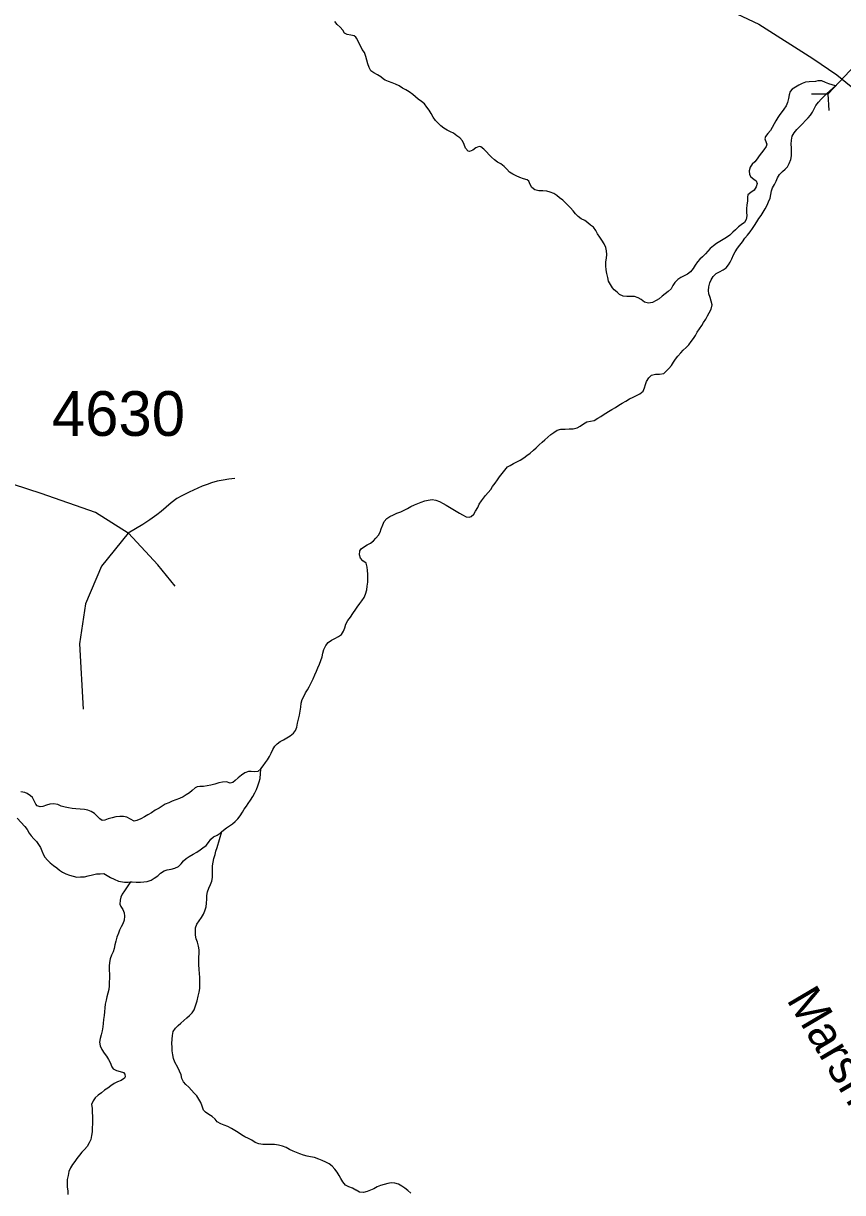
# Model space of a CAD drawing. Extents: x 1662474 to 1856135, y 779280 to 917889.
# Drawn here: x 1704072 to 1706360, y 861669 to 864938 of the extents above; entities that cross this region are included whole.
import ezdxf

# ---------------------------------------------------------------- set-up
doc = ezdxf.new("R2010")
doc.units = 0
for name, color, linetype in [('Exist Hydrographic Creek Single Shore', 7, 'Continuous'), ('Exist Road Non-System Type 51', 7, 'Continuous'), ('Exist Road Secondary Structure Pipe CELL', 7, 'Continuous'), ('Exist Road Secondary Type 51 Attributed', 7, 'Continuous'), ('Exist Road Secondary Type 51 Label', 7, 'Continuous'), ('Exist Road Secondary Type 51 Number Label', 7, 'Continuous')]:
    doc.layers.add(name, color=color, linetype=linetype)

msp = doc.modelspace()

# ---------------------------------------------------------------- linework, layer by layer
at = {"layer": 'Exist Hydrographic Creek Single Shore'}
for points in [[(1705024.5, 864856), (1705018.5, 864864.9), (1705007.8, 864886.1), (1705002.2, 864896.4), (1705000.1, 864898.8), (1704996.1, 864903.2), (1704986.2, 864905.1), (1704975.8, 864906.6), (1704969.1, 864910.8), (1704963.9, 864919.2), (1704956.2, 864927.4), (1704948.6, 864934.4), (1704942.1, 864943.4)], [(1705717.4, 864198.6), (1705711.9, 864207.8), (1705706.6, 864217.2), (1705704, 864227.7), (1705701.6, 864238.9), (1705700.1, 864248.9), (1705698.8, 864260.2), (1705698.5, 864271.2), (1705700.6, 864281.5), (1705701.4, 864291.4), (1705700.9, 864301.7), (1705698.5, 864311.4), (1705694, 864321.1), (1705687.5, 864331.3), (1705682, 864340.2), (1705675.9, 864349.4), (1705670.6, 864359.1), (1705663.9, 864367.6), (1705655.8, 864374.1), (1705648.1, 864380.4), (1705639.8, 864386.4), (1705630.2, 864391.2), (1705621.9, 864397.8), (1705614.2, 864405.6), (1705607.1, 864413.5), (1705599.9, 864422.4), (1705593, 864429.8), (1705585.6, 864437.1), (1705578.2, 864443.7), (1705569.6, 864450.5), (1705562, 864456.8), (1705553.4, 864462.6), (1705543.6, 864465.7), (1705534.2, 864468.9), (1705522.6, 864469.9), (1705511.6, 864469.6), (1705500.6, 864472.8), (1705492.5, 864479.4), (1705487.8, 864487.5), (1705484.1, 864496.9), (1705479.4, 864500.1), (1705468.9, 864503.5), (1705458.6, 864506.9), (1705448.6, 864511.4), (1705439.2, 864516.1), (1705430, 864521.9), (1705422.1, 864530), (1705414.5, 864537.9), (1705405.1, 864544.7), (1705396.1, 864549.7), (1705388, 864556.5), (1705379.6, 864563.6), (1705372.5, 864570.7), (1705365.5, 864578.3), (1705358.1, 864585.9), (1705350, 864592.2), (1705344.5, 864593.5), (1705336, 864590.1), (1705327.4, 864583.6), (1705317.6, 864579.9), (1705314, 864580.9), (1705306.9, 864589.3), (1705303.2, 864599.3), (1705298.8, 864609.6), (1705290.9, 864618.2), (1705282.2, 864623.4), (1705272.8, 864630.5), (1705264.6, 864634.8), (1705255.5, 864639.2), (1705246.5, 864644.7), (1705238.1, 864651), (1705230, 864658.4), (1705223, 864666.5), (1705216.6, 864675.9), (1705210.6, 864685.9), (1705205.4, 864695.4), (1705199, 864704), (1705192.2, 864712.4), (1705184.1, 864719.2), (1705174.9, 864726.1), (1705167, 864732.6), (1705159.4, 864739.4), (1705149.5, 864746.2), (1705139.8, 864751.8), (1705131.1, 864756.8), (1705121.4, 864763.1), (1705111.4, 864768.1), (1705102.2, 864771.2), (1705091.8, 864774.9), (1705082, 864778.8), (1705078.1, 864781.7), (1705069.9, 864788.8), (1705060.5, 864793.5), (1705050.5, 864799.3), (1705042.6, 864805.3), (1705037.9, 864814.8), (1705034.2, 864825), (1705031.1, 864835), (1705028.5, 864845.5), (1705024.5, 864856)], [(1706340.2, 864763.6), (1706322.1, 864768.6), (1706312.4, 864772.8), (1706302.1, 864777.2), (1706290.9, 864777), (1706284.2, 864775.7), (1706267.2, 864774.1), (1706256.5, 864773.3), (1706247.2, 864769.9), (1706237.6, 864765.2), (1706229.1, 864759.6), (1706219.2, 864753.9), (1706214, 864747.6), (1706211.4, 864738.4), (1706209.2, 864727.6), (1706206.4, 864716.4), (1706202.9, 864707.2), (1706196.4, 864698), (1706191.6, 864691.4), (1706184.9, 864683.2), (1706179.2, 864674.4), (1706173.5, 864665.7), (1706168.9, 864656.8), (1706163.9, 864647.1), (1706158.9, 864638.4), (1706151.8, 864630), (1706144.6, 864621.3), (1706143.1, 864615.1), (1706146.8, 864604.3), (1706148.6, 864599.8), (1706146.5, 864593.2), (1706140.5, 864583.8), (1706133.9, 864575.9), (1706127.6, 864567.6), (1706121.6, 864559.4), (1706114.8, 864551), (1706107.9, 864543.9), (1706101.9, 864535.8), (1706099.2, 864525.6), (1706099.8, 864515.6), (1706104.2, 864508.8), (1706112.4, 864502.4), (1706118.6, 864497.8), (1706121.9, 864490.1), (1706119.2, 864480.7), (1706112.9, 864471.8), (1706103.8, 864465.2), (1706095.9, 864458.4), (1706094.8, 864452.3), (1706094.8, 864441.6), (1706093, 864429.8), (1706091.4, 864420.3), (1706091.9, 864410.1), (1706093, 864400.1), (1706090.9, 864389.1), (1706086.4, 864380.7), (1706077, 864374.4), (1706069.1, 864368.6), (1706061.5, 864360.8), (1706053.4, 864353.9), (1706045.5, 864346.1), (1706036, 864339.5), (1706026.2, 864333.7), (1706017.1, 864328.4), (1706007.6, 864322.1), (1705999.2, 864315.9), (1705990.4, 864308.5), (1705983.5, 864301.4), (1705976.8, 864293.8), (1705968.6, 864285.4), (1705961.8, 864278.3), (1705954.9, 864270.7), (1705948.1, 864261.5), (1705942.6, 864252.6), (1705935.5, 864243.4), (1705927.1, 864236.9), (1705917.6, 864231.9), (1705908.5, 864227.1), (1705900.1, 864221.4), (1705891.6, 864213.8), (1705886.4, 864204.6), (1705881.1, 864195.4), (1705873.2, 864187.8), (1705864.9, 864181.8), (1705856.2, 864175.2), (1705848.1, 864167.8), (1705839.1, 864162.6), (1705829.2, 864157.6), (1705817.9, 864155.8), (1705807.1, 864158.6), (1705797.8, 864165.4), (1705789, 864170.4), (1705779.1, 864173.9), (1705768.9, 864174.6), (1705757.2, 864174.6), (1705747.4, 864174.9), (1705737.4, 864179.6), (1705730.2, 864186.4), (1705721.9, 864192.5), (1705717.4, 864198.6)], [(1706016.1, 864243.4), (1706026.2, 864248.7), (1706035, 864254.4), (1706041.2, 864262.3), (1706046, 864270.2), (1706051, 864279.9), (1706055.8, 864290.6), (1706060.4, 864299.3), (1706066.5, 864309), (1706073.2, 864317.9), (1706080.4, 864327.1), (1706087.5, 864337.1), (1706094.8, 864346.1), (1706101.6, 864354.9), (1706108.5, 864364.1), (1706114, 864373.1), (1706120.5, 864383.1), (1706126, 864391.9), (1706132.4, 864400.9), (1706138.1, 864410.1), (1706143.9, 864419.2), (1706149.6, 864430), (1706153.6, 864438.7), (1706157.8, 864449.2), (1706159.6, 864459.1), (1706162, 864469.4), (1706164.4, 864478.3), (1706169.9, 864487.2), (1706174.4, 864496.7), (1706178.5, 864505.6), (1706184, 864515.1), (1706192.1, 864523.4), (1706200.2, 864530.6), (1706205.9, 864537.1), (1706211.4, 864546.3), (1706215.2, 864556.8), (1706217.4, 864567.6), (1706217.6, 864578.6), (1706217.4, 864589.6), (1706216.9, 864600.4), (1706217.1, 864611.4), (1706219.8, 864622.6), (1706224.8, 864631.6), (1706232.4, 864640.8), (1706240.8, 864649.4), (1706248.1, 864657.3), (1706256.2, 864665.9), (1706263.9, 864673.8), (1706270.6, 864680.9), (1706276.6, 864689.1), (1706280.9, 864698.8), (1706285.6, 864708.2), (1706292.8, 864717.1), (1706300.2, 864726.1), (1706307.9, 864733.7), (1706316.6, 864741.8), (1706324.5, 864749.2), (1706332.6, 864756.2), (1706340.2, 864763.6)], [(1705289.6, 863568.6), (1705298.8, 863563.7), (1705308.2, 863558.7), (1705316.6, 863557.1), (1705322.4, 863559.2), (1705329.8, 863566), (1705334.8, 863574.2), (1705341, 863584.4), (1705345.2, 863593.3), (1705351.2, 863602.8), (1705356.8, 863610.4), (1705362.9, 863617.8), (1705377.5, 863634.8), (1705382.5, 863642.7), (1705389.4, 863652.1), (1705396.4, 863661.8), (1705401.9, 863669.7), (1705408.8, 863679.1), (1705416.6, 863688.9), (1705424.2, 863697.8), (1705431.9, 863702.2), (1705440.5, 863707.2), (1705450.2, 863711.7), (1705459.6, 863716.9), (1705469.4, 863723.2), (1705478.2, 863729.6), (1705487.8, 863736.6), (1705497, 863744.8), (1705504.5, 863751.6), (1705513, 863759.4), (1705520.9, 863766.6), (1705528.4, 863773.9), (1705536.6, 863781.2), (1705545, 863788.1), (1705553.6, 863794.4), (1705563.1, 863800.1), (1705572.8, 863803.3), (1705584.9, 863803.8), (1705596.4, 863804.1), (1705607.8, 863804.6), (1705618.5, 863806.7), (1705627.1, 863811.4), (1705636.6, 863817.8), (1705645.5, 863823.5), (1705656.2, 863825.6), (1705666, 863827.7), (1705676.5, 863833.8), (1705684.9, 863839.2), (1705691.1, 863843.2), (1705705.9, 863852.4), (1705715.5, 863858.1), (1705725.5, 863864.2), (1705735.2, 863870.2), (1705744.1, 863876), (1705754.4, 863882), (1705764.6, 863887.8), (1705775.4, 863893.1), (1705784.4, 863897.5), (1705793.5, 863902.5), (1705803, 863909.3), (1705807.1, 863918.8), (1705810, 863928.5), (1705812.6, 863936.6), (1705818.8, 863946.6), (1705826, 863953.9), (1705837.6, 863956.8), (1705848.9, 863956.8), (1705860.4, 863959.4), (1705867.5, 863965.5), (1705875.1, 863973.4), (1705881.8, 863981.5), (1705887.8, 863990.7), (1705893.8, 863999.1), (1705899.5, 864007.2), (1705908, 864016.7), (1705915.2, 864024), (1705922.9, 864031.6), (1705930.2, 864039.2), (1705937.6, 864048.1), (1705943.4, 864057.1), (1705948.9, 864065.5), (1705954.4, 864074.4), (1705960.1, 864083.6), (1705966.8, 864092.8), (1705972, 864101.9), (1705978.2, 864110.9), (1705983, 864119.8), (1705987.5, 864129), (1705992.8, 864138.9), (1705995.4, 864151.3), (1705993, 864161), (1705990.1, 864171.2), (1705986.9, 864181.8), (1705985.9, 864190.7), (1705986.4, 864201.2), (1705989.2, 864212.4), (1705993.2, 864221.1), (1705999, 864230.6), (1706007.4, 864238.4), (1706016.1, 864243.4)], [(1704734.8, 862853.5), (1704741.6, 862862.1), (1704747.6, 862871.3), (1704753.4, 862878.9), (1704759.2, 862888.4), (1704763.9, 862897.8), (1704768.9, 862908.1), (1704773.9, 862917), (1704780.8, 862924.1), (1704789.4, 862930.1), (1704798.5, 862935.1), (1704807.5, 862940.4), (1704816.9, 862946.1), (1704826.4, 862953.2), (1704832.1, 862960.8), (1704835.6, 862970.5), (1704837.6, 862981.3), (1704840.2, 862992.6), (1704842.6, 863003.6), (1704844.8, 863014.9), (1704846.6, 863026.2), (1704847.9, 863036.9), (1704850.5, 863047.7), (1704854.8, 863056.1), (1704860, 863065.8), (1704865.5, 863074.8), (1704870, 863083.4), (1704875.5, 863094.1), (1704880.8, 863105.2), (1704886.2, 863116.7), (1704890.4, 863126.7), (1704894.4, 863135.9), (1704899.1, 863146.4), (1704902.5, 863156.9), (1704905.9, 863167.1), (1704908.5, 863177.6), (1704911.1, 863187.8), (1704916.1, 863198.9), (1704923.5, 863207.2), (1704932.1, 863213.6), (1704941.6, 863218), (1704951.6, 863223.6), (1704960, 863229.6), (1704966, 863238.2), (1704970, 863248.2), (1704972.9, 863258.2), (1704978.1, 863268.1), (1704985.4, 863277.9), (1704992.2, 863287.6), (1705000.1, 863299.9), (1705003.8, 863306.2), (1705011.1, 863315.9), (1705017.1, 863323.8), (1705024, 863333.2), (1705027.4, 863342.4), (1705030.9, 863354.2), (1705032.4, 863364.8), (1705033.8, 863376), (1705033.8, 863386.8), (1705033.8, 863397.8), (1705033.2, 863408.3), (1705032.1, 863417.8), (1705029.2, 863428.8), (1705020.1, 863435.3), (1705013.2, 863442.9), (1705010.4, 863452.1), (1705011.4, 863463.1), (1705014.9, 863469.2), (1705022.1, 863473.9), (1705032.1, 863479.7), (1705041.4, 863484.9), (1705050, 863491.5), (1705056.5, 863498.6), (1705063.4, 863506.7), (1705068.1, 863515.6), (1705071.5, 863525.1), (1705075.5, 863535.9), (1705079.6, 863544.8), (1705087, 863553.4), (1705095.6, 863559.4), (1705105.4, 863564.2), (1705114.8, 863568.1), (1705126.1, 863572.6), (1705135, 863576.5), (1705144.5, 863581.8), (1705153.9, 863586.8), (1705164.4, 863591.5), (1705173.4, 863595.2), (1705182.8, 863599.4), (1705192.8, 863602.8), (1705202.5, 863605.1), (1705213.2, 863606.4), (1705224, 863604.9), (1705234, 863600.9), (1705244, 863595.7), (1705252.6, 863590.9), (1705262.2, 863584.9), (1705271, 863579.4), (1705280.4, 863574.2), (1705289.6, 863568.6)], [(1704734.8, 862853.5), (1704726.4, 862845.9), (1704718.2, 862845.1), (1704707.8, 862846.1), (1704700.1, 862846.1), (1704689.9, 862842.2), (1704680.8, 862836.1), (1704671.8, 862828.8), (1704663.4, 862821.2), (1704657.1, 862815.9), (1704649.2, 862813.9), (1704638.8, 862817), (1704628, 862816.8), (1704617.2, 862814.6), (1704606.1, 862810.9), (1704595.4, 862808.3), (1704585.1, 862806.5), (1704575.2, 862804.7), (1704564.8, 862804.1), (1704557.1, 862803.4), (1704551.6, 862800.4), (1704543.2, 862793.4), (1704535.4, 862786.3), (1704526.6, 862780.8), (1704518, 862775.5), (1704508.2, 862771.1), (1704497.2, 862766.9), (1704487.2, 862763.2), (1704477.6, 862759), (1704468.1, 862754.6), (1704459.2, 862749), (1704450.5, 862743.8), (1704440, 862737.8), (1704429.2, 862730.9), (1704419.4, 862724.9), (1704410.4, 862719.9), (1704399.4, 862714.1), (1704388.6, 862709.1), (1704380.8, 862707.3), (1704370.5, 862712.8), (1704361, 862718.6), (1704350.9, 862720.7), (1704340.9, 862720.7), (1704329.5, 862719.6), (1704319.4, 862716.8), (1704308.9, 862713.6), (1704299.4, 862709.9), (1704291.8, 862709.4), (1704285.5, 862713.6), (1704278.1, 862721.2), (1704270.2, 862728.8), (1704260.8, 862734.3), (1704251.4, 862738), (1704241.9, 862740.4), (1704230.1, 862741.1), (1704217.8, 862741.7), (1704208.2, 862742.8), (1704197.8, 862744.6), (1704188.1, 862746.4), (1704177.6, 862749.6), (1704167.4, 862753.8), (1704156.1, 862755.6), (1704145.9, 862755.1), (1704135.9, 862752.2), (1704126.1, 862748.8), (1704118.5, 862748), (1704110.1, 862750.1), (1704106.2, 862754.8), (1704102.2, 862764.5), (1704097.2, 862773.7), (1704091.8, 862778.7), (1704082.1, 862784.7), (1704075.8, 862787.3), (1704064.8, 862789.9)], [(1704625.9, 862678.4), (1704638.8, 862689.2), (1704647.1, 862694.7), (1704655.8, 862700.4), (1704663.6, 862706.5), (1704670.5, 862714.4), (1704676.8, 862722.8), (1704683.4, 862732.2), (1704688.6, 862740.9), (1704694.6, 862749.6), (1704699.9, 862757.2), (1704705.9, 862766.3), (1704712.2, 862776.3), (1704718.5, 862786.6), (1704722.5, 862795.8), (1704726.4, 862806.5), (1704730, 862817), (1704733.5, 862827.2), (1704734.8, 862853.5)], [(1704054.5, 862715.9), (1704076, 862692.3), (1704082.1, 862684.2), (1704087.4, 862673.9), (1704093.4, 862666.1), (1704101, 862657.7), (1704107.8, 862650.3), (1704113.6, 862642.4), (1704119.1, 862634.1), (1704123.2, 862624.6), (1704128, 862613.1), (1704131.9, 862607.1), (1704139, 862598.1), (1704146.4, 862590.8), (1704155.9, 862583.1), (1704164.8, 862576.9), (1704172.6, 862570.6), (1704180.5, 862564.8), (1704189.9, 862559.8), (1704200.8, 862556.6), (1704210.4, 862553.5), (1704220.9, 862551.1), (1704231.4, 862551.7), (1704242.4, 862552.2), (1704252.9, 862554.8), (1704264.5, 862557.2), (1704275.8, 862559.8), (1704285.8, 862560.6), (1704296, 862560.9), (1704305.6, 862555.9), (1704314.9, 862549.8), (1704325.4, 862545.4), (1704337.4, 862540.1), (1704354.2, 862537.2), (1704364.5, 862537.2), (1704370.5, 862537.5)], [(1704370.5, 862537.5), (1704375.5, 862537.5), (1704386.5, 862537.2), (1704398.4, 862537.2), (1704408.5, 862537.5), (1704417.8, 862539.1), (1704428.2, 862542.8), (1704437.4, 862548.2), (1704446.9, 862555.1), (1704455, 862561.9), (1704464.5, 862568.4), (1704473.6, 862571.3), (1704484.1, 862573.7), (1704494.4, 862575.8), (1704505.1, 862580.8), (1704512.2, 862588.1), (1704519.2, 862596.6), (1704526.4, 862603.1), (1704535, 862609.1), (1704546.1, 862615.4), (1704556.4, 862621.2), (1704565.5, 862627), (1704573.4, 862633), (1704581.8, 862639.3), (1704589.1, 862647.4), (1704595.6, 862656.9), (1704603, 862663.8), (1704613, 862668.2), (1704621.4, 862673.7), (1704625.9, 862678.4)], [(1704535.6, 862164.2), (1704542.9, 862171.6), (1704548.5, 862179.8), (1704557.1, 862205.5), (1704560.2, 862218.6), (1704562.6, 862229.1), (1704564.2, 862239.6), (1704564.8, 862249.3), (1704564.5, 862260.6), (1704564.5, 862270.8), (1704563.6, 862281.9), (1704562.4, 862293.1), (1704561.9, 862306.5), (1704561.6, 862317.3), (1704561.9, 862327), (1704562.4, 862337.8), (1704562.4, 862347.8), (1704561.2, 862357.7), (1704557.9, 862368.8), (1704554.5, 862378.2), (1704552.6, 862388.9), (1704552.4, 862399.7), (1704552.4, 862409.4), (1704556.4, 862419.1), (1704562.6, 862428.6), (1704568.9, 862437.8), (1704574.8, 862447.4), (1704578.6, 862456.9), (1704582, 862468.2), (1704583.6, 862478.7), (1704583.9, 862489.8), (1704584.4, 862499.7), (1704586, 862509.9), (1704589.6, 862520.4), (1704594.1, 862530.1), (1704598.2, 862539.6), (1704599.9, 862549.8), (1704600.1, 862560.1), (1704600.4, 862570.8), (1704600.4, 862582.4), (1704601.8, 862592.6), (1704603.9, 862603.4), (1704607, 862614.1), (1704609.6, 862623.3), (1704612.8, 862633.8), (1704625.9, 862678.4)], [(1704370.5, 862537.5), (1704354.2, 862512.8), (1704347.9, 862503.4), (1704344, 862495.2), (1704341.6, 862486.3), (1704341.4, 862475.6), (1704343.5, 862469.2), (1704349.5, 862460.1), (1704353.1, 862451.1), (1704354.2, 862441.9), (1704353.1, 862430.7), (1704349.8, 862420.9), (1704344.8, 862411.8), (1704340.4, 862402.9), (1704336.9, 862394.4), (1704333, 862382.9), (1704329.5, 862372.4), (1704327.2, 862362.2), (1704325.4, 862351.9), (1704322.5, 862342.5), (1704318.2, 862333.1), (1704314.4, 862322.8), (1704312, 862312.6), (1704310.9, 862301.8), (1704311.5, 862291.3), (1704311.8, 862280), (1704312, 862268.8), (1704311.5, 862257.7), (1704311.2, 862246.9), (1704309.9, 862236.7), (1704307.8, 862227), (1704305.1, 862216.8), (1704302.8, 862206.8), (1704300.4, 862195.5), (1704299.1, 862185.2), (1704298.4, 862174.5), (1704297, 862164), (1704295.8, 862152.8), (1704294.1, 862142.2), (1704293.4, 862132.2), (1704291.5, 862121.8), (1704288.6, 862110.5), (1704286.2, 862100.2), (1704284.1, 862089.8), (1704286.2, 862079.5), (1704291, 862069.6), (1704297.2, 862059.3), (1704303.6, 862050.1), (1704309.6, 862040.9), (1704314.4, 862032.8), (1704319, 862020.4), (1704322.2, 862015.5), (1704331.6, 862010.5), (1704342.4, 862008.1), (1704350.9, 862005), (1704355.2, 862000.2), (1704355.8, 861992.9), (1704354, 861988.7), (1704345, 861982.7), (1704334.8, 861978.8), (1704325.1, 861974.2), (1704315.6, 861967.9), (1704307.2, 861961.1), (1704297.8, 861955.1), (1704289.4, 861948.3), (1704280.2, 861941.4), (1704271.9, 861933.6), (1704266.2, 861925.7), (1704262.1, 861915.8), (1704263.4, 861904.7), (1704264.2, 861893.4), (1704264.5, 861882.7), (1704264.5, 861871.4), (1704264.8, 861861.7), (1704264.2, 861850.4), (1704263.6, 861839.4), (1704262.1, 861828.9), (1704259.8, 861817.9), (1704255.8, 861808.1), (1704250, 861798.4), (1704242.4, 861790), (1704235.1, 861782.1), (1704228, 861773.8), (1704221.4, 861764.6), (1704214.9, 861756.4), (1704208.9, 861747.8), (1704202.8, 861738.6), (1704198.9, 861728.4), (1704196.5, 861717.3), (1704194.1, 861705.8), (1704193.6, 861695.3), (1704194.1, 861684.2), (1704195.5, 861674.3), (1704196, 861663.8)], [(1705153.9, 861667.2), (1705145.2, 861674.6), (1705137.4, 861681.4), (1705128.8, 861687.4), (1705119.5, 861692.9), (1705109.2, 861695.8), (1705098.8, 861696.6), (1705089.6, 861694.5), (1705079.6, 861691.6), (1705068.9, 861689), (1705060, 861685.1), (1705050.8, 861680.1), (1705041.1, 861675.9), (1705031.9, 861671.9), (1705021.6, 861669.8), (1705010.4, 861670.4), (1705000.9, 861675.6), (1705000.1, 861676.1), (1704990.9, 861681.1), (1704981.2, 861685.3), (1704971.5, 861690.3), (1704964.4, 861698.9), (1704958.9, 861708.1), (1704953.9, 861717.1), (1704948.6, 861726.2), (1704942.1, 861734.9), (1704934.5, 861743.3), (1704925.9, 861749.4), (1704916.1, 861753.8), (1704905.9, 861758.6), (1704896.8, 861763), (1704885.1, 861766.9), (1704873.6, 861768.8), (1704864.1, 861770.9), (1704854.2, 861773.5), (1704844, 861777.4), (1704835, 861780.8), (1704825.4, 861785.3), (1704815.4, 861789.8), (1704805.4, 861795.6), (1704795.1, 861798.7), (1704784.4, 861802.1), (1704773.4, 861803.9), (1704762.9, 861803.7), (1704752.4, 861803.7), (1704740.5, 861803.7), (1704729, 861805.5), (1704719.5, 861809.2), (1704709.9, 861815.5), (1704700.4, 861820.5), (1704689.9, 861825.4), (1704680.8, 861830.4), (1704671.5, 861837), (1704662.1, 861842.5), (1704652.6, 861848), (1704642.9, 861853.6), (1704632.8, 861857.2), (1704622.8, 861861.1), (1704612.8, 861867.4), (1704607, 861874.8), (1704599.4, 861881.9), (1704589.4, 861887.7), (1704580, 861893.7), (1704575, 861900), (1704571.2, 861911), (1704567.1, 861921.2), (1704562.1, 861930.7), (1704556.4, 861939.9), (1704549, 861947.5), (1704541.4, 861955.9), (1704534, 861963.5), (1704525.9, 861971.1), (1704518.8, 861979), (1704514.4, 861988.4), (1704512, 861998.1), (1704502.8, 862019.1), (1704495.1, 862033.6), (1704491.2, 862044.1), (1704489.1, 862054.3), (1704487.5, 862065.3), (1704487, 862076.1), (1704486.8, 862086.3), (1704487.5, 862097.6), (1704488.6, 862108.4), (1704490.5, 862119.1), (1704496.8, 862128.9), (1704503.9, 862135.9), (1704511.8, 862142.8), (1704519.6, 862150.1), (1704528, 862158), (1704535.6, 862164.2)]]:
    msp.add_lwpolyline(points, dxfattribs=at)
at = {"layer": 'Exist Road Non-System Type 51'}
for points in [[(1704662.2, 863665.9), (1704645.8, 863663.9), (1704629.4, 863661.2), (1704613.2, 863657.7), (1704597.4, 863653.4), (1704584.8, 863649.1), (1704571.1, 863643.7), (1704535.2, 863627.1), (1704514.1, 863616.8), (1704500.4, 863609.1), (1704484.4, 863597.6), (1704456.2, 863573.1), (1704444.5, 863563.8), (1704425.1, 863550.1), (1704405.1, 863537), (1704384.8, 863524.6), (1704363.9, 863512.8)], [(1704363.9, 863512.8), (1704273.1, 863570.4), (1704121.4, 863623.9)], [(1704363.9, 863512.8), (1704290.2, 863420.4), (1704244.9, 863314.9), (1704228.6, 863202.8), (1704239.1, 863021)], [(1704496.1, 863364.5), (1704447.6, 863424.2), (1704365.4, 863512.8)]]:
    msp.add_lwpolyline(points, dxfattribs=at)
at = {"layer": 'Exist Road Secondary Structure Pipe CELL'}
for p, q in [((1706320.1, 864740.8), (1706396.4, 864822.3)), ((1706273.3, 864740.6), (1706320.1, 864740.8)), ((1706323, 864694.1), (1706320.1, 864740.8))]:
    msp.add_line(p, q, dxfattribs=at)
at = {"layer": 'Exist Road Secondary Type 51 Attributed'}
for points in [[(1704520.2, 866730.3), (1704628.4, 866322.7), (1704691.7, 866097.1), (1704731, 865985.9), (1704746.3, 865953.2), (1704781.2, 865905.2), (1704892.5, 865763.4), (1704990.7, 865647.8), (1705049.6, 865569.2), (1705264.4, 865301.3), (1705385.1, 865169.4), (1705432.8, 865135.7), (1705486.2, 865116.1), (1705567.6, 865107.6), (1705682.8, 865107.6), (1705758.6, 865102), (1705820.4, 865079.6), (1706125.8, 864935.4), (1706276.7, 864839.8)], [(1706276.7, 864839.8), (1706344.5, 864793.7), (1706409.3, 864741.1)], [(1704121.4, 863623.9), (1704044.3, 863648.9), (1703993.2, 863669.1), (1703967.4, 863682.9), (1703941.1, 863700), (1703915.1, 863720.8), (1703890.4, 863744.7), (1703867.6, 863771.9), (1703848.2, 863802.9), (1703833.1, 863836.5), (1703820.9, 863871.1), (1703810.1, 863905.7), (1703800.4, 863940.2), (1703790.8, 863974), (1703781.4, 864007.1), (1703772.1, 864039.1), (1703762.6, 864069.6), (1703751.9, 864098.2), (1703739.4, 864124.8), (1703725.8, 864149.2), (1703711.4, 864171.9), (1703697.4, 864192.9), (1703683.5, 864215.1), (1703670.6, 864233.5)]]:
    msp.add_lwpolyline(points, dxfattribs=at)

# ---------------------------------------------------------------- texts
at = {"layer": 'Exist Road Secondary Type 51 Label'}
msp.add_text('Marshall Smith Rd', height=95, rotation=300.5842, dxfattribs=at).set_placement((1706202.1, 862208.4))
at = {"layer": 'Exist Road Secondary Type 51 Number Label'}
msp.add_text('4630', height=125, dxfattribs=at).set_placement((1704151.3, 863784.6))

doc.saveas('drawing.dxf')
